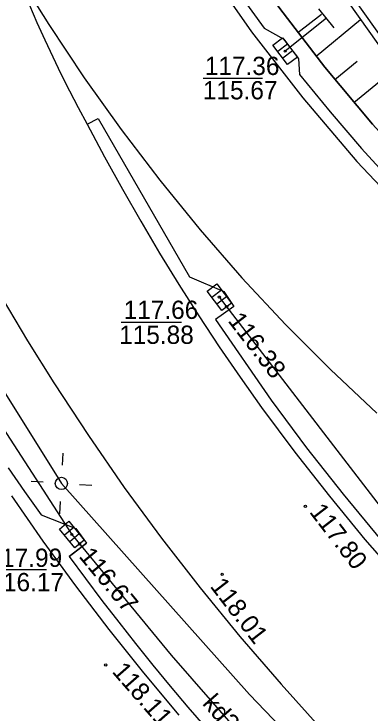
# Model space of a CAD drawing. Extents: x 6424617 to 6425697, y 5665845 to 5667190.
# Drawn here: x 6425330.11 to 6425344.75, y 5667018.77 to 5667047.48 of the extents above; entities that cross this region are included whole.
import ezdxf

# ---------------------------------------------------------------- set-up
doc = ezdxf.new("R2010")
doc.units = 0
for name, color, linetype in [('Warstwa 12', 7, 'Continuous'), ('Warstwa 13', 7, 'Continuous'), ('Warstwa 14', 7, 'Continuous'), ('Warstwa 15', 7, 'Continuous'), ('Warstwa 2', 7, 'Continuous'), ('Warstwa 20', 7, 'Continuous'), ('Warstwa 21', 7, 'Continuous'), ('Warstwa 25', 7, 'Continuous'), ('Warstwa 4', 7, 'Continuous'), ('Warstwa 6', 7, 'Continuous'), ('Warstwa 8', 7, 'Continuous'), ('Warstwa 9', 7, 'Continuous')]:
    doc.layers.add(name, color=color, linetype=linetype)

msp = doc.modelspace()

# ---------------------------------------------------------------- linework, layer by layer
at = {"layer": 'Warstwa 12'}
for points in [[(6425316.218, 5667062.065), (6425317.8, 5667055.92), (6425320.07, 5667049.38), (6425322.45, 5667043.44), (6425325.01, 5667038.11), (6425328.31, 5667032.53), (6425332.49, 5667026.1), (6425336.57, 5667021.15), (6425340.63, 5667016.5), (6425345.82, 5667010.99), (6425353.1, 5667004.89), (6425353.54, 5667004.55)], [(6425317.212, 5667061.842), (6425317.63, 5667059.98), (6425321.53, 5667047.71), (6425323.66, 5667042.36), (6425327.69, 5667035.16), (6425332.06, 5667028.2), (6425339.8, 5667019.53), (6425345.62, 5667013.47), (6425355.29, 5667005.13), (6425360.44, 5667000.62), (6425384.04, 5666987.87), (6425397.96, 5666981.66), (6425419.81, 5666972.25), (6425436.62, 5666965.4)], [(6425342.96, 5667047.3), (6425341.26, 5667045.95)], [(6425338.55, 5667035.85), (6425346.67, 5667025.29), (6425357.2, 5667014.93), (6425359.42, 5667013.21), (6425359.87, 5667012.84)]]:
    msp.add_lwpolyline(points, dxfattribs=at)
at = {"layer": 'Warstwa 14'}
for p, q in [((6425340.333, 5667044.83), (6425337.893, 5667044.83)), ((6425336.994, 5667034.804), (6425334.515, 5667034.804)), ((6425331.45, 5667024.647), (6425329.084, 5667024.647))]:
    msp.add_line(p, q, dxfattribs=at)
for centre in [(6425341.26, 5667045.95), (6425338.55, 5667035.85), (6425338.855, 5667035.454), (6425332.49, 5667026.1), (6425332.808, 5667025.714)]:
    msp.add_circle(centre, 0.045, dxfattribs=at)
at = {"layer": 'Warstwa 2'}
msp.add_circle((6425332.06, 5667028.2), 0.25, dxfattribs=at)
at = {"layer": 'Warstwa 20'}
msp.add_lwpolyline([(6425334.803, 5667057.898), (6425336.111, 5667055.4), (6425337.641, 5667052.765), (6425339.283, 5667050.197), (6425341.035, 5667047.703), (6425342.892, 5667045.288), (6425344.853, 5667042.954), (6425346.912, 5667040.708), (6425349.067, 5667038.553), (6425351.313, 5667036.493), (6425353.293, 5667034.789), (6425355.336, 5667033.162), (6425357.439, 5667031.613), (6425359.599, 5667030.144), (6425361.813, 5667028.758), (6425364.078, 5667027.457), (6425366.391, 5667026.243), (6425368.748, 5667025.117), (6425371.145, 5667024.081)], dxfattribs=at)
at = {"layer": 'Warstwa 21'}
msp.add_line((6425343.27, 5667046.908), (6425342.65, 5667047.692), dxfattribs=at)
msp.add_lwpolyline([(6425338.07, 5667057.165), (6425339.34, 5667054.315), (6425345.877, 5667045.114), (6425353.516, 5667037.754), (6425362.341, 5667031.802), (6425371.949, 5667027.628), (6425380.75, 5667025.298), (6425389.917, 5667024.402), (6425398.977, 5667024.829), (6425400.846, 5667025.116), (6425406.21, 5667025.939), (6425417.18, 5667030.172), (6425426.161, 5667035.051), (6425428.488, 5667036.893)], dxfattribs=at)
at = {"layer": 'Warstwa 25'}
for centre in [(6425342.093, 5667027.257), (6425338.672, 5667024.467), (6425333.883, 5667020.743)]:
    msp.add_circle(centre, 0.045, dxfattribs=at)
at = {"layer": 'Warstwa 4'}
for p, q in [((6425341.353, 5667046.241), (6425340.955, 5667045.938)), ((6425341.565, 5667045.962), (6425341.167, 5667045.659)), ((6425338.645, 5667036.14), (6425338.245, 5667035.84)), ((6425338.855, 5667035.86), (6425338.455, 5667035.56)), ((6425332.571, 5667026.394), (6425332.186, 5667026.076)), ((6425332.794, 5667026.124), (6425332.409, 5667025.806))]:
    msp.add_line(p, q, dxfattribs=at)
for points in [[(6425341.157, 5667046.499), (6425341.761, 5667045.703), (6425341.363, 5667045.401), (6425340.759, 5667046.197)], [(6425338.449, 5667036.4), (6425339.05, 5667035.601), (6425338.651, 5667035.3), (6425338.05, 5667036.099)], [(6425332.364, 5667026.645), (6425333.001, 5667025.874), (6425332.616, 5667025.555), (6425331.979, 5667026.326)]]:
    msp.add_lwpolyline(points, close=True, dxfattribs=at)
for points in [[(6425332.105, 5667028.949), (6425332.135, 5667029.448)], [(6425331.311, 5667028.245), (6425330.812, 5667028.275)], [(6425332.809, 5667028.155), (6425333.308, 5667028.125)], [(6425332.015, 5667027.451), (6425331.985, 5667026.952)]]:
    msp.add_lwpolyline(points, dxfattribs=at)
at = {"layer": 'Warstwa 6'}
for points in [[(6425339.097, 5667048.702), (6425340.397, 5667046.894), (6425341.209, 5667046.439), (6425341.815, 5667045.638), (6425341.853, 5667044.997), (6425343.105, 5667043.456), (6425344.4, 5667041.95), (6425345.737, 5667040.481)], [(6425333.123, 5667042.954), (6425333.568, 5667043.186), (6425337.322, 5667036.686), (6425338.741, 5667036.08), (6425339.15, 5667035.462), (6425338.4, 5667034.936), (6425340.691, 5667031.613), (6425342.142, 5667029.664), (6425343.645, 5667027.754), (6425345.198, 5667025.886), (6425346.801, 5667024.06), (6425348.452, 5667022.278), (6425350.151, 5667020.54), (6425351.895, 5667018.849), (6425353.685, 5667017.205)], [(6425329.869, 5667028.843), (6425330.539, 5667027.869), (6425331.223, 5667026.903), (6425332.654, 5667026.347), (6425333.093, 5667025.739), (6425332.383, 5667025.201), (6425333.051, 5667024.294), (6425333.728, 5667023.395), (6425334.416, 5667022.503), (6425335.113, 5667021.619), (6425335.82, 5667020.742), (6425336.536, 5667019.873), (6425337.262, 5667019.012), (6425337.997, 5667018.159)]]:
    msp.add_lwpolyline(points, dxfattribs=at)
at = {"layer": 'Warstwa 8'}
for p, q in [((6425337.907, 5667049.556), (6425339.879, 5667046.748)), ((6425330.166, 5667049.269), (6425331.543, 5667047.041)), ((6425330.749, 5667047.832), (6425331.056, 5667047.12)), ((6425331.056, 5667047.12), (6425331.375, 5667046.413)), ((6425331.543, 5667047.041), (6425332.993, 5667044.859)), ((6425339.879, 5667046.748), (6425341.981, 5667044.035)), ((6425331.375, 5667046.413), (6425331.703, 5667045.711)), ((6425331.703, 5667045.711), (6425332.043, 5667045.014)), ((6425332.043, 5667045.014), (6425332.392, 5667044.322)), ((6425332.993, 5667044.859), (6425334.514, 5667042.727)), ((6425332.392, 5667044.322), (6425332.753, 5667043.635)), ((6425341.981, 5667044.035), (6425344.208, 5667041.424)), ((6425332.753, 5667043.635), (6425333.123, 5667042.954)), ((6425333.123, 5667042.954), (6425333.834, 5667041.611)), ((6425334.514, 5667042.727), (6425336.104, 5667040.645)), ((6425333.834, 5667041.611), (6425334.567, 5667040.281)), ((6425344.208, 5667041.424), (6425346.555, 5667038.921)), ((6425336.104, 5667040.645), (6425337.762, 5667038.617)), ((6425334.567, 5667040.281), (6425335.321, 5667038.962)), ((6425335.321, 5667038.962), (6425336.097, 5667037.655)), ((6425337.762, 5667038.617), (6425339.485, 5667036.645)), ((6425336.097, 5667037.655), (6425336.893, 5667036.361)), ((6425339.485, 5667036.645), (6425341.273, 5667034.731)), ((6425336.893, 5667036.361), (6425337.711, 5667035.081)), ((6425329.625, 5667035.812), (6425330.67, 5667034.057)), ((6425337.711, 5667035.081), (6425338.549, 5667033.814)), ((6425341.273, 5667034.731), (6425343.123, 5667032.877)), ((6425330.67, 5667034.057), (6425331.751, 5667032.325)), ((6425338.549, 5667033.814), (6425339.407, 5667032.56)), ((6425343.123, 5667032.877), (6425345.033, 5667031.085)), ((6425339.407, 5667032.56), (6425340.286, 5667031.321)), ((6425331.751, 5667032.325), (6425333.17, 5667030.162)), ((6425340.286, 5667031.321), (6425341.658, 5667029.478)), ((6425333.17, 5667030.162), (6425334.645, 5667028.038)), ((6425341.658, 5667029.478), (6425343.076, 5667027.669)), ((6425329.869, 5667028.843), (6425330.539, 5667027.869)), ((6425330.539, 5667027.869), (6425331.223, 5667026.903)), ((6425334.645, 5667028.038), (6425336.176, 5667025.953)), ((6425330.01, 5667027.692), (6425331.304, 5667025.831)), ((6425330.01, 5667027.692), (6425331.304, 5667025.831)), ((6425343.076, 5667027.669), (6425344.538, 5667025.897)), ((6425331.223, 5667026.903), (6425332.654, 5667026.347)), ((6425332.654, 5667026.347), (6425333.093, 5667025.739)), ((6425331.304, 5667025.831), (6425332.639, 5667023.999)), ((6425331.304, 5667025.831), (6425332.639, 5667023.999)), ((6425336.176, 5667025.953), (6425337.761, 5667023.909)), ((6425344.538, 5667025.897), (6425346.045, 5667024.162)), ((6425332.383, 5667025.201), (6425333.093, 5667025.739)), ((6425332.383, 5667025.201), (6425333.051, 5667024.294)), ((6425333.051, 5667024.294), (6425333.728, 5667023.395)), ((6425332.639, 5667023.999), (6425334.015, 5667022.197)), ((6425332.639, 5667023.999), (6425334.015, 5667022.197)), ((6425337.761, 5667023.909), (6425339.399, 5667021.907)), ((6425333.728, 5667023.395), (6425334.416, 5667022.503)), ((6425334.416, 5667022.503), (6425335.113, 5667021.619)), ((6425334.015, 5667022.197), (6425335.43, 5667020.425)), ((6425334.015, 5667022.197), (6425335.43, 5667020.425)), ((6425339.399, 5667021.907), (6425341.089, 5667019.95)), ((6425335.113, 5667021.619), (6425335.82, 5667020.742)), ((6425335.82, 5667020.742), (6425336.536, 5667019.873)), ((6425335.43, 5667020.425), (6425336.884, 5667018.686)), ((6425335.43, 5667020.425), (6425336.884, 5667018.686)), ((6425336.536, 5667019.873), (6425337.262, 5667019.012)), ((6425341.089, 5667019.95), (6425342.83, 5667018.037)), ((6425337.262, 5667019.012), (6425337.997, 5667018.159))]:
    msp.add_line(p, q, dxfattribs=at)
at = {"layer": 'Warstwa 9'}
for p, q in [((6425339.612, 5667054.406), (6425346.128, 5667045.216)), ((6425341.777, 5667046.712), (6425342.751, 5667047.471)), ((6425342.531, 5667045.741), (6425344.364, 5667047.244)), ((6425343.301, 5667044.784), (6425344.225, 5667045.542)), ((6425344.088, 5667043.841), (6425345.789, 5667045.238))]:
    msp.add_line(p, q, dxfattribs=at)
for points in [[(6425371.145, 5667024.081), (6425368.748, 5667025.117), (6425366.391, 5667026.243), (6425364.078, 5667027.457), (6425361.813, 5667028.758), (6425359.599, 5667030.144), (6425357.439, 5667031.613), (6425355.336, 5667033.162), (6425353.293, 5667034.789), (6425351.313, 5667036.493), (6425349.067, 5667038.553), (6425346.912, 5667040.708), (6425344.853, 5667042.954), (6425342.892, 5667045.288), (6425341.035, 5667047.703), (6425339.283, 5667050.197), (6425337.641, 5667052.765), (6425336.111, 5667055.4), (6425334.803, 5667057.898)], [(6425338.07, 5667057.165), (6425339.34, 5667054.315), (6425345.877, 5667045.114), (6425353.516, 5667037.754), (6425362.341, 5667031.802), (6425371.949, 5667027.628), (6425380.75, 5667025.298), (6425389.917, 5667024.402), (6425398.977, 5667024.829), (6425400.846, 5667025.116), (6425406.21, 5667025.939), (6425417.18, 5667030.172), (6425426.161, 5667035.051), (6425428.488, 5667036.893)], [(6425338.07, 5667057.165), (6425339.34, 5667054.315), (6425345.877, 5667045.114), (6425353.516, 5667037.754), (6425362.341, 5667031.802), (6425371.949, 5667027.628), (6425380.75, 5667025.298), (6425389.917, 5667024.402), (6425398.977, 5667024.829), (6425400.846, 5667025.116), (6425406.21, 5667025.939), (6425417.18, 5667030.172), (6425426.161, 5667035.051), (6425428.488, 5667036.893)]]:
    msp.add_lwpolyline(points, dxfattribs=at)

# ---------------------------------------------------------------- texts
at = {"layer": 'Warstwa 13'}
msp.add_text('kd250', height=0.75, rotation=311.1275, dxfattribs=at).set_placement((6425337.825, 5667019.142))
at = {"layer": 'Warstwa 14'}
for s, p in [('115.67', (6425337.877, 5667043.97)), ('115.88', (6425334.436, 5667033.929)), ('116.17', (6425329.101, 5667023.772))]:
    msp.add_text(s, height=0.75, dxfattribs=at).set_placement(p)
for s, rotation, p in [('116.38', 307.558, (6425338.88, 5667034.871)), ('116.67', 309.4946, (6425332.75, 5667025.194))]:
    msp.add_text(s, height=0.75, rotation=rotation, dxfattribs=at).set_placement(p)
at = {"layer": 'Warstwa 15'}
for s, p in [('117.36', (6425337.958, 5667044.97)), ('117.66', (6425334.62, 5667034.954)), ('117.99', (6425329.025, 5667024.772))]:
    msp.add_text(s, height=0.75, dxfattribs=at).set_placement(p)
at = {"layer": 'Warstwa 25'}
for s, rotation, p in [('117.80', 307.558, (6425342.228, 5667027.023)), ('118.01', 307.558, (6425338.145, 5667023.97)), ('118.11', 311.1275, (6425334.112, 5667020.457))]:
    msp.add_text(s, height=0.75, rotation=rotation, dxfattribs=at).set_placement(p)

doc.saveas('drawing.dxf')
